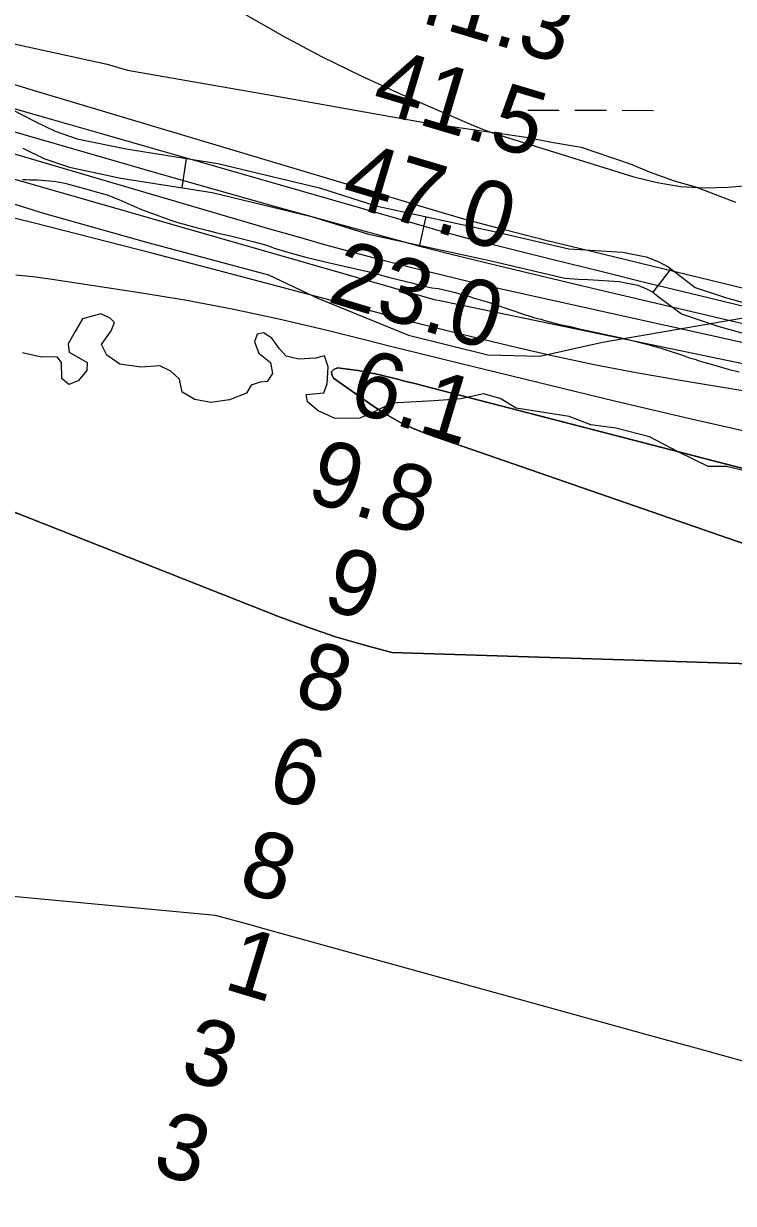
# Model space of a CAD drawing. Extents: x 3187622 to 3225504, y 800805 to 826213.
# Drawn here: x 3208743 to 3209466, y 812641 to 813842 of the extents above; entities that cross this region are included whole.
import ezdxf

# ---------------------------------------------------------------- set-up
doc = ezdxf.new("R2010")
doc.units = 0
for name, color, linetype in [('V-RIVR-EDGE', 7, 'Continuous'), ('V-RIVR-RANG', 7, 'Continuous'), ('V-ROAD-CNTR', 7, 'Continuous'), ('V-SITE-VEGE', 7, 'Continuous'), ('V-TOPO-DPTH', 7, 'Continuous'), ('V-TOPO-MAJR', 7, 'Continuous'), ('V-TOPO-MINR', 7, 'Continuous'), ('V-TOPO-WATR', 7, 'Continuous'), ('V-WETL-SWMP', 7, 'Continuous')]:
    doc.layers.add(name, color=color, linetype=linetype)

msp = doc.modelspace()

# ---------------------------------------------------------------- linework, layer by layer
at = {"layer": 'V-RIVR-EDGE'}
for points in [[(3208982.8, 813506.4), (3208994.5, 813496.8), (3208996.6, 813485.5), (3208991.4, 813477.3), (3208984, 813476.9), (3208974.9, 813473.8), (3208970.1, 813465.6), (3208953.1, 813458.7), (3208934, 813456.1), (3208917.5, 813459.2), (3208904.9, 813466.6), (3208901.9, 813479.7), (3208893.2, 813487.9), (3208881.9, 813493.2), (3208862.8, 813491.9), (3208841.5, 813495), (3208828, 813504.2), (3208822.8, 813515.1), (3208832.4, 813529), (3208835.9, 813537.6), (3208831.6, 813542), (3208822, 813546.4), (3208803.3, 813541.2), (3208795.9, 813528.2), (3208788.9, 813515.6), (3208789.8, 813507.3), (3208808, 813496.9), (3208807.6, 813488.6), (3208798.8, 813478.2), (3208789.3, 813474.3), (3208782.3, 813480.4), (3208781.9, 813496.9), (3208777.6, 813502.6), (3208761.5, 813502.2), (3208742.4, 813506.6)], [(3209478.9, 813386.1), (3209458.9, 813390.9), (3209440.2, 813391), (3209410.3, 813405.4), (3209380.3, 813421.1), (3209346, 813429.9), (3209320.8, 813433.4), (3209298.6, 813441.7), (3209244.8, 813450.1), (3209228.3, 813460.2), (3209211.3, 813465), (3209188.3, 813459.8), (3209161.3, 813457.7), (3209118.3, 813455.2), (3209099.6, 813446.1), (3209085.6, 813440.1), (3209060.4, 813439.7), (3209043.1, 813447.6), (3209032.2, 813456.7), (3209030.9, 813464.1), (3209048.8, 813465.8), (3209052.3, 813474.9), (3209053.2, 813492.3), (3209049.7, 813503.6), (3209040.6, 813501.1), (3209023.6, 813500.2), (3209010.6, 813503.3), (3209003.7, 813510.7), (3208995.9, 813521.6), (3208987.6, 813526.8), (3208981.1, 813525.5), (3208978.5, 813517.7), (3208982.8, 813506.4)]]:
    msp.add_lwpolyline(points, dxfattribs=at)
at = {"layer": 'V-ROAD-CNTR'}
for p, q in [((3208909, 813704.3), (3208904.3, 813674.7)), ((3209152.6, 813645.4), (3209146.2, 813616.1)), ((3209402.1, 813592.1), (3209383.7, 813568.4))]:
    msp.add_line(p, q, dxfattribs=at)
for points in [[(3208706.5, 813766.8), (3208756, 813741.8), (3208775.5, 813732.2), (3208797.9, 813724.6), (3208847.8, 813714.1), (3208941.2, 813699.2), (3209044.4, 813674.4), (3209102, 813656.4), (3209227.2, 813629.1), (3209298.4, 813612.4), (3209309.8, 813611.7), (3209319.5, 813611.1), (3209353.4, 813609.2), (3209377, 813604.2), (3209389.8, 813599.2), (3209399.5, 813594.1), (3209407.6, 813587.9), (3209427, 813573.1), (3209458.7, 813562.6), (3209491.5, 813553.3)], [(3208541.4, 813718.2), (3208763.5, 813648.7), (3208868.5, 813619.1), (3208992.8, 813586), (3209043.6, 813562), (3209135.1, 813524.5), (3209215.8, 813504.7), (3209268.6, 813503.3), (3209332.5, 813517.4), (3209491.6, 813544.8), (3209588.2, 813536.4), (3209715.8, 813520.7), (3209787, 813509.5), (3209829.7, 813491.2), (3209881, 813466.3), (3209954.7, 813423.5), (3210026.6, 813382.5), (3210108.7, 813328.1), (3210167.5, 813310.8), (3210231.8, 813299.4)], [(3208742.6, 813714.9), (3208764, 813704.4), (3208790, 813695.6), (3208842.3, 813684.5), (3208935.3, 813669.7), (3209036.4, 813645.4), (3209094.3, 813627.4), (3209220.6, 813599.8), (3209294.1, 813582.6), (3209308.1, 813581.7), (3209317.8, 813581.2), (3209349.5, 813579.3), (3209368.4, 813575.4), (3209377.4, 813571.9), (3209383.3, 813568.8), (3209389.3, 813564.1), (3209412.8, 813546.2), (3209449.8, 813533.9), (3209485.3, 813523.9)]]:
    msp.add_lwpolyline(points, dxfattribs=at)
at = {"layer": 'V-SITE-VEGE'}
for points in [[(3208742.2, 813683), (3208745.9, 813683), (3208749.6, 813682.6), (3208757.6, 813682.6), (3208769.9, 813681.7), (3208776.2, 813681.1), (3208782, 813679.9), (3208785.5, 813679.4), (3208800.2, 813675.3), (3208805.5, 813673.9), (3208815.8, 813670.8), (3208823.2, 813668.9), (3208828.5, 813667.3), (3208834.2, 813665), (3208840.4, 813662.7), (3208855.7, 813655.9), (3208863.5, 813652.6), (3208870.7, 813649.7), (3208892.2, 813641.9), (3208901.4, 813639), (3208905.3, 813638), (3208917.6, 813634.5), (3208931.3, 813631.2), (3208940.1, 813628.9), (3208954.1, 813625.8), (3208963.5, 813623.3), (3208976.8, 813620), (3208989.5, 813616.5), (3208995.4, 813614.6), (3208998.5, 813613.2), (3209012.2, 813609.1), (3209015.7, 813608), (3209030.5, 813604.1), (3209054.8, 813598.3), (3209095, 813589.2), (3209106.3, 813585.9), (3209114.9, 813583.5), (3209124.3, 813581.4), (3209138.6, 813577.9)], [(3209138.6, 813577.9), (3209146.8, 813575.6), (3209158.9, 813572.7), (3209165.3, 813572.1), (3209168.8, 813571.5), (3209182.9, 813567.9), (3209188.4, 813566.3), (3209194.4, 813564.8), (3209200.9, 813562.6), (3209215.1, 813558.4), (3209227.1, 813554.3), (3209243.3, 813549), (3209248, 813547.3), (3209263.6, 813542.2), (3209269.9, 813540.7), (3209273.8, 813539.5), (3209289, 813535.6), (3209299.7, 813533.3), (3209308.9, 813531), (3209332.9, 813526), (3209340.8, 813524.4), (3209353.1, 813521.5), (3209357.4, 813520.4), (3209380, 813514.7), (3209385.7, 813513), (3209392.1, 813511.2), (3209401.5, 813508.3), (3209413, 813504.5), (3209421.1, 813501.5), (3209426.5, 813500), (3209431.8, 813498), (3209443.3, 813494.9), (3209460.5, 813490.1), (3209471.5, 813487.2)]]:
    msp.add_lwpolyline(points, dxfattribs=at)
at = {"layer": 'V-TOPO-DPTH'}
for points in [[(3209551.1, 813455.3), (3209409.8, 813478.7), (3209366.8, 813486.3), (3209324, 813494.5), (3209281.4, 813503.7), (3209238.9, 813513.5), (3209181.1, 813527.4), (3209167.6, 813530.8), (3209154.1, 813534.1), (3209140.7, 813537.6), (3209127.2, 813541.1), (3208936.1, 813591.7), (3208875.2, 813607.7), (3208814.2, 813623.4), (3208753.1, 813638.8), (3208691.9, 813653.9)], [(3209698.9, 813331.1), (3209148.9, 813473.4), (3209143, 813474.9), (3209137.1, 813476.4), (3209131.1, 813477.9), (3209125.2, 813479.3), (3209104.6, 813484.4), (3209094.3, 813486.7), (3209083.8, 813488.6), (3209073.3, 813490.1), (3209062.7, 813491.2), (3209059, 813489.6), (3209056.8, 813487.4), (3209057, 813484.4), (3209058.9, 813480.7), (3209098.7, 813452.6), (3209112, 813444), (3209125.6, 813436.3), (3209139.9, 813429.7), (3209154.6, 813423.9), (3209531.7, 813293.1)], [(3209531.7, 813293.1), (3209154.6, 813423.9), (3209139.9, 813429.7), (3209125.6, 813436.3), (3209112, 813444), (3209098.7, 813452.6), (3209058.9, 813480.7), (3209057, 813484.4), (3209056.8, 813487.4), (3209059, 813489.6), (3209062.7, 813491.2), (3209073.3, 813490.1), (3209083.8, 813488.6), (3209094.3, 813486.7), (3209104.6, 813484.4), (3209125.2, 813479.3), (3209131.1, 813477.9), (3209137.1, 813476.4), (3209143, 813474.9), (3209148.9, 813473.4), (3209529.2, 813375)], [(3208680.5, 813365.4), (3209004.5, 813237.6), (3209032.5, 813227.2), (3209060.7, 813217.6), (3209089.2, 813209.2), (3209118, 813201.6), (3209739.4, 813181.9), (3209749.9, 813181.2), (3209760.4, 813180.7), (3209771, 813180.1), (3209781.5, 813179.6), (3209797.6, 813178.9), (3209811.1, 813178.3), (3209824.5, 813177.6), (3209838, 813176.8), (3209851.5, 813176), (3209864.9, 813175.1), (3209878.4, 813174.1), (3209891.8, 813173), (3209905.2, 813171.8), (3210425.3, 813123.5)], [(3208680.5, 813365.4), (3209004.5, 813237.6), (3209032.5, 813227.2), (3209060.7, 813217.6), (3209089.2, 813209.2), (3209118, 813201.6), (3209739.4, 813181.9), (3209749.9, 813181.2), (3209760.4, 813180.7), (3209771, 813180.1), (3209781.5, 813179.6), (3209797.6, 813178.9), (3209811.1, 813178.3), (3209824.5, 813177.6), (3209838, 813176.8), (3209851.5, 813176), (3209864.9, 813175.1), (3209878.4, 813174.1), (3209891.8, 813173), (3209905.2, 813171.8), (3210425.3, 813123.5)]]:
    msp.add_lwpolyline(points, dxfattribs=at)
at = {"layer": 'V-TOPO-MAJR'}
msp.add_lwpolyline([(3210195.6, 813363.9), (3210124.1, 813380.5), (3210052.8, 813397.6), (3209886.5, 813438.3), (3209857.7, 813445.3), (3209828.9, 813452.3), (3209800.1, 813459.2), (3209771.2, 813466), (3209633.8, 813498.5), (3209557.4, 813516.6), (3209481, 813534.7), (3209404.7, 813552.7), (3209328.3, 813570.8), (3209225.9, 813595.1), (3209200.8, 813601.1), (3209175.8, 813607.4), (3209150.8, 813613.9), (3209125.8, 813620.7), (3209057.8, 813639.4), (3208998.9, 813655.7), (3208940.1, 813672.1), (3208881.3, 813688.8), (3208822.6, 813705.7), (3208634.4, 813760.1)], dxfattribs=at)
at = {"layer": 'V-TOPO-MINR'}
for points in [[(3208967, 813852.2), (3209006.6, 813829.6), (3209046.7, 813808.1), (3209087.7, 813788.1), (3209129.1, 813769.1), (3209194, 813740.9), (3209203.5, 813737), (3209213, 813733.3), (3209222.6, 813729.9), (3209232.4, 813726.7), (3209364.5, 813685.9), (3209388.1, 813680.1), (3209411.9, 813676), (3209435.9, 813674.7), (3209460.2, 813675.1), (3209484.6, 813677.2)], [(3210351.7, 813356.9), (3209926.7, 813462.3), (3209881.8, 813473.4), (3209836.9, 813484.5), (3209792, 813495.5), (3209747.1, 813506.4), (3209321.3, 813609.6), (3209298.8, 813615.1), (3209276.3, 813620.7), (3209253.8, 813626.4), (3209231.4, 813632.2), (3209199.2, 813640.7), (3209192.9, 813642.4), (3209186.6, 813644.1), (3209180.3, 813645.9), (3209174.1, 813647.7), (3208758, 813772.3), (3208734.4, 813779.4)], [(3210203.7, 813377.1), (3209906.6, 813450.3), (3209869.8, 813459.4), (3209832.9, 813468.4), (3209796, 813477.3), (3209759.2, 813486.1), (3209480.3, 813552.9), (3209430.4, 813564.9), (3209380.6, 813577), (3209330.8, 813589.3), (3209281, 813601.7), (3209211.7, 813619), (3209196.6, 813622.8), (3209181.5, 813626.8), (3209166.4, 813630.9), (3209151.4, 813635.2), (3208935.3, 813697.3), (3208880.8, 813713), (3208826.3, 813728.6), (3208771.7, 813744.2), (3208717.2, 813759.8)], [(3209516.4, 813507.6), (3209454.6, 813521.5), (3209228.2, 813571.9), (3209198.7, 813578.6), (3209169.3, 813585.6), (3209139.9, 813592.8), (3209110.6, 813600.3), (3209081.4, 813608.1), (3209052.2, 813616), (3209023.1, 813624.3), (3208994, 813632.6), (3208606.9, 813746)], [(3210417.8, 813290.6), (3210068.5, 813363.2), (3210027.1, 813372), (3209985.7, 813381.1), (3209944.4, 813390.6), (3209903.2, 813400.3), (3209846.2, 813414), (3209833.5, 813417.1), (3209820.8, 813420.1), (3209808.2, 813423.1), (3209795.5, 813426), (3209746.6, 813437.3), (3209709.4, 813445.8), (3209672.2, 813454.1), (3209635, 813462.1), (3209597.7, 813470), (3209167, 813559.4), (3209162.9, 813560.2), (3209161.7, 813560.5), (3208675, 813700)], [(3209555, 813454.7), (3209409.8, 813478.7), (3209366.8, 813486.3), (3209324, 813494.5), (3209281.4, 813503.7), (3209238.9, 813513.5), (3209181.1, 813527.4), (3209167.6, 813530.8), (3209154.1, 813534.1), (3209140.7, 813537.6), (3209127.2, 813541.1), (3208936.1, 813591.7), (3208875.2, 813607.7), (3208814.2, 813623.4), (3208753.1, 813638.8), (3208691.9, 813653.9)], [(3210323.6, 813257.8), (3209869.4, 813348), (3209837.7, 813354.3), (3209806, 813360.5), (3209774.2, 813366.7), (3209742.5, 813372.9), (3209651.8, 813390.4), (3209574.8, 813405.9), (3209497.9, 813422.1), (3209421.3, 813439.4), (3209344.9, 813457.4), (3209201.2, 813492.4), (3209173.5, 813499.1), (3209145.8, 813505.9), (3209118.1, 813512.8), (3209090.4, 813519.7), (3209050.9, 813529.6), (3209003.3, 813540.8), (3208955.5, 813551.1), (3208907.5, 813560.1), (3208859.2, 813568.1), (3208770.1, 813581.7), (3208752.8, 813584), (3208735.5, 813585.7)], [(3209894.7, 812632.7), (3209860.9, 812648.6), (3209826.3, 812664.4), (3209791.5, 812679.7), (3209756.3, 812694.2), (3209720.9, 812708.2), (3209668.7, 812728.1), (3209659.2, 812731.6), (3209649.7, 812734.9), (3209640.1, 812738), (3209630.4, 812740.9), (3209562.6, 812760.5), (3209519, 812773), (3209475.4, 812785.4), (3209431.7, 812797.7), (3209388, 812809.8), (3209009, 812914.5), (3208991.5, 812919.3), (3208973.9, 812924.2), (3208956.4, 812929), (3208938.8, 812933.8), (3208363.1, 812987.9)]]:
    msp.add_lwpolyline(points, dxfattribs=at)
at = {"layer": 'V-TOPO-WATR'}
for points in [[(3209698.9, 813331.1), (3209148.9, 813473.4), (3209143, 813474.9), (3209137.1, 813476.4), (3209131.1, 813477.9), (3209125.2, 813479.3), (3209104.6, 813484.4), (3209094.3, 813486.7), (3209083.8, 813488.6), (3209073.3, 813490.1), (3209062.7, 813491.2), (3209059, 813489.6), (3209056.8, 813487.4), (3209057, 813484.4), (3209058.9, 813480.7), (3209098.7, 813452.6), (3209112, 813444), (3209125.6, 813436.3), (3209139.9, 813429.7), (3209154.6, 813423.9), (3209531.7, 813293.1)], [(3210425.3, 813123.5), (3209905.2, 813171.8), (3209891.8, 813173), (3209878.4, 813174.1), (3209864.9, 813175.1), (3209851.5, 813176), (3209838, 813176.8), (3209824.5, 813177.6), (3209811.1, 813178.3), (3209797.6, 813178.9), (3209781.5, 813179.6), (3209771, 813180.1), (3209760.4, 813180.7), (3209749.9, 813181.2), (3209739.4, 813181.9), (3209118, 813201.6), (3209089.2, 813209.2), (3209060.7, 813217.6), (3209032.5, 813227.2), (3209004.5, 813237.6), (3208680.5, 813365.4)]]:
    msp.add_lwpolyline(points, dxfattribs=at)
at = {"layer": 'V-WETL-SWMP'}
for p, q in [((3209256.5, 813753.7), (3209288.5, 813753.6)), ((3209304.5, 813753.6), (3209336.5, 813753.5)), ((3209352.5, 813753.5), (3209384.5, 813753.4))]:
    msp.add_line(p, q, dxfattribs=at)
msp.add_lwpolyline([(3208688.4, 813831), (3208828.5, 813800.5), (3208849.2, 813794.2), (3208999.1, 813768.3), (3209153, 813740.6), (3209254.9, 813726.2), (3209280.5, 813721.1), (3209310.9, 813716.1), (3209360.7, 813699.1), (3209380.9, 813690.5), (3209405.5, 813681.6), (3209427.2, 813675.6), (3209467.8, 813660.1)], dxfattribs=at)

# ---------------------------------------------------------------- texts
at = {"layer": 'V-RIVR-RANG'}
for s, rotation, p in [('41.3', 343.3983, (3209123.6, 813850.1)), ('41.5', 343.3983, (3209095.3, 813754.2)), ('47.0', 343.3983, (3209064.2, 813659.1)), ('23.0', 343.1851, (3209051.2, 813559.1)), ('6.1', 343.1851, (3209071.4, 813448.5)), ('9.8', 343.1851, (3209029.2, 813356.8)), ('9', 343.1851, (3209045.5, 813247.4)), ('8', 343.1851, (3209016.5, 813151.7)), ('6', 343.1851, (3208988.6, 813055.7)), ('8', 343.1851, (3208959.8, 812959.9)), ('1', 343.1851, (3208945.3, 812859.8)), ('3', 343.1851, (3208900.6, 812768.9)), ('3', 343.1851, (3208872.3, 812673))]:
    msp.add_text(s, height=67, rotation=rotation, dxfattribs=at).set_placement(p)

doc.saveas('drawing.dxf')
